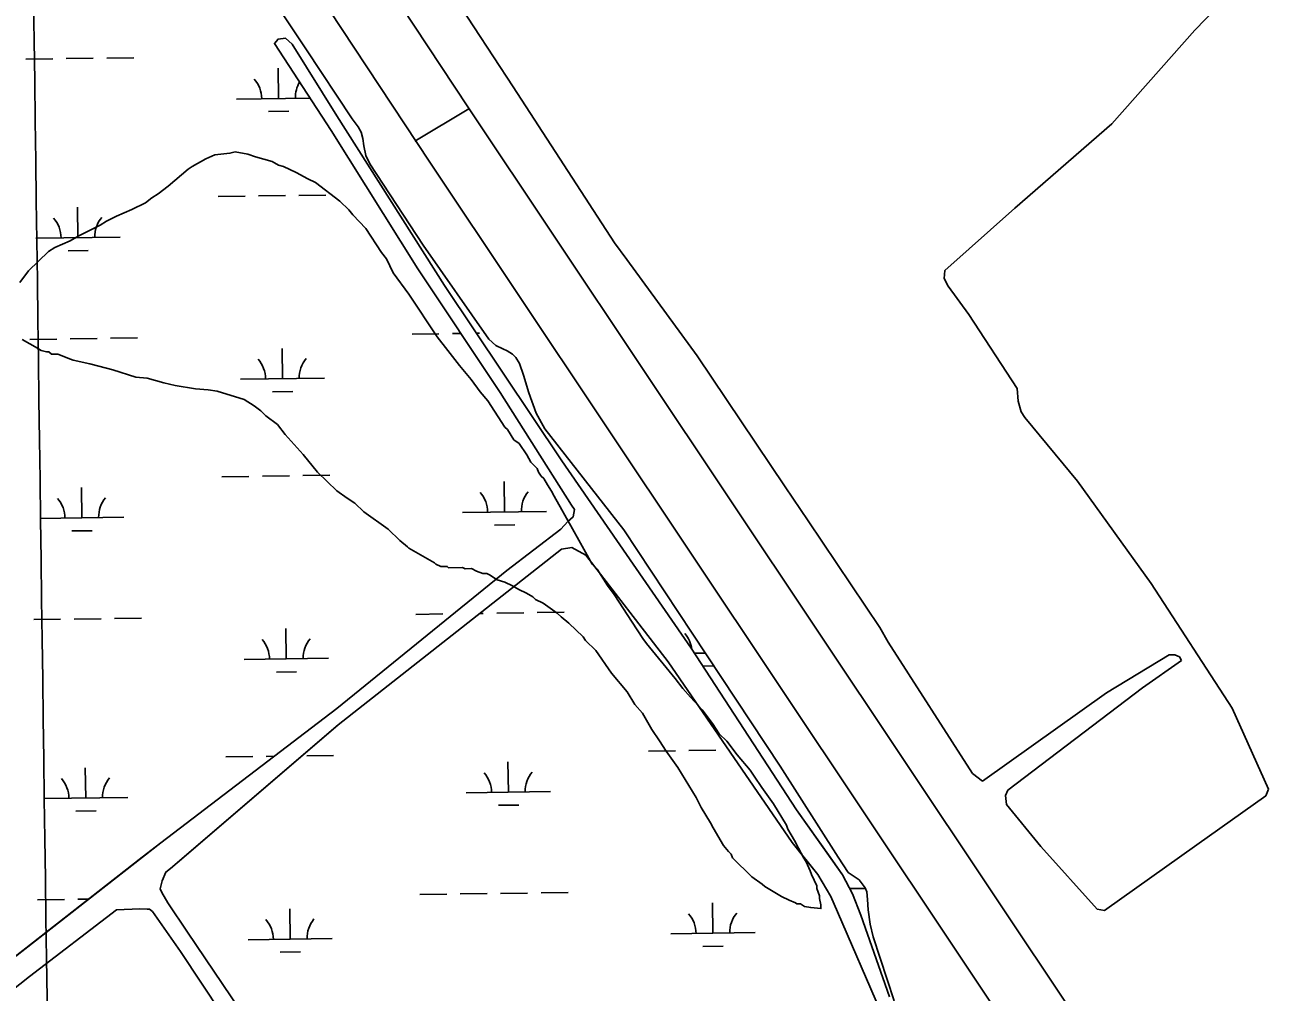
# Model space of a CAD drawing. Extents: x 3767014 to 3805179, y 361544 to 387384.
# Drawn here: x 3773655 to 3775133, y 383295 to 384444 of the extents above; entities that cross this region are included whole.
import ezdxf

# ---------------------------------------------------------------- set-up
doc = ezdxf.new("R2010")
doc.units = 0
for name, color, linetype in [('V-GRID-MAJR', 7, 'Continuous'), ('V-ROAD-CNTR', 7, 'Continuous'), ('V-SITE-VEGE', 7, 'Continuous'), ('V-TOPO-SHOR', 7, 'Continuous'), ('V-WETL-SWMP', 7, 'Continuous')]:
    doc.layers.add(name, color=color, linetype=linetype)

msp = doc.modelspace()

# ---------------------------------------------------------------- linework, layer by layer
at = {"layer": 'V-GRID-MAJR'}
msp.add_spline([(3773902.222, 367002.175), (3773820.257, 373061.356), (3773738.277, 379121.596), (3773656.297, 385181.838), (3773656.283, 385182.897)], degree=3, dxfattribs=at)
at = {"layer": 'V-ROAD-CNTR'}
for points in [[(3773538.269, 385185.098), (3774135.962, 384280.668), (3775171.547, 382729.907), (3776335.468, 380987.186), (3777237.86, 379630.58), (3777400.618, 379397.588), (3777524.75, 379228.43), (3777572.199, 379165.201), (3777785.549, 378920.156), (3777964.934, 378731.232), (3778229.788, 378476.71), (3778593.454, 378176.022), (3779012.493, 377893.545)], [(3773625.9, 385186.349), (3774181.119, 384346.19), (3775216.704, 382795.428), (3776380.625, 381052.708), (3777283.017, 379696.102), (3777445.775, 379463.11), (3777569.907, 379293.951), (3777617.356, 379230.723), (3777830.706, 378985.678), (3778010.091, 378796.753), (3778274.944, 378542.232), (3778638.611, 378241.543), (3779057.65, 377959.067)], [(3774118.168, 384305.617), (3774182.615, 384343.95)]]:
    msp.add_lwpolyline(points, dxfattribs=at)
at = {"layer": 'V-SITE-VEGE'}
for p, q in [((3774235.195, 384369.909), (3774132.541, 384527.037)), ((3775113.461, 384508.564), (3775044.294, 384437.175)), ((3775044.294, 384437.175), (3774945.88, 384326.075)), ((3774355.277, 384184.937), (3774235.195, 384369.909)), ((3774945.88, 384326.075), (3774830.888, 384225.842)), ((3774830.888, 384225.842), (3774747.703, 384151.891)), ((3774369.949, 384164.994), (3774355.277, 384184.937)), ((3774453.473, 384050.582), (3774369.949, 384164.994)), ((3774747.703, 384151.891), (3774746.683, 384142.501)), ((3774746.683, 384142.501), (3774751.514, 384133.205)), ((3774751.514, 384133.205), (3774776.061, 384099.616)), ((3774776.061, 384099.616), (3774833.682, 384012.072)), ((3774557.929, 383895.266), (3774453.473, 384050.582)), ((3774833.682, 384012.072), (3774834.509, 383996.853)), ((3774834.509, 383996.853), (3774838.226, 383984.024)), ((3774838.226, 383984.024), (3774842.429, 383977.647)), ((3774842.429, 383977.647), (3774905.135, 383901.9)), ((3774585.446, 383854.669), (3774557.929, 383895.266)), ((3774905.135, 383901.9), (3774992.58, 383780.263)), ((3774670.626, 383728.311), (3774585.446, 383854.669)), ((3774992.58, 383780.263), (3775088.646, 383632.403)), ((3774680.274, 383710.891), (3774670.626, 383728.311)), ((3774780.567, 383554.895), (3774680.274, 383710.891)), ((3775013.834, 383695.66), (3774939.566, 383650.551)), ((3774982.236, 383656.498), (3775028.588, 383688.863)), ((3775020.863, 383695.77), (3775013.834, 383695.66)), ((3775026.169, 383693.512), (3775020.863, 383695.77)), ((3775028.588, 383688.863), (3775026.169, 383693.512)), ((3774939.566, 383650.551), (3774792.429, 383545.709)), ((3774822.473, 383535.054), (3774982.236, 383656.498)), ((3775088.646, 383632.403), (3775131.756, 383536.428)), ((3774792.429, 383545.709), (3774780.567, 383554.895)), ((3774819.647, 383528.566), (3774822.473, 383535.054)), ((3774820.984, 383518.043), (3774819.647, 383528.566)), ((3775128.954, 383528.183), (3775046.69, 383470.06)), ((3775131.756, 383536.428), (3775128.954, 383528.183)), ((3774861.604, 383468.305), (3774820.984, 383518.043)), ((3774928.394, 383393.793), (3774861.604, 383468.305)), ((3775046.69, 383470.06), (3774937.206, 383392.175)), ((3774937.206, 383392.175), (3774928.394, 383393.793))]:
    msp.add_line(p, q, dxfattribs=at)
for points in [[(3773649.45, 384137.87), (3773659.789, 384151.604), (3773683.552, 384174.599), (3773691.017, 384179.24), (3773708.988, 384187.061), (3773719.445, 384193.258), (3773744.879, 384205.722), (3773752.346, 384210.365), (3773764.311, 384216.585), (3773782.282, 384224.408), (3773798.744, 384232.207), (3773806.186, 384238.357), (3773813.651, 384242.998), (3773825.568, 384252.235), (3773849.378, 384272.213), (3773853.851, 384275.299), (3773870.29, 384284.605), (3773880.772, 384289.295), (3773898.837, 384291.087), (3773904.844, 384292.691), (3773919.965, 384289.914), (3773929.06, 384287.042), (3773948.751, 384281.322), (3773956.36, 384276.919), (3773962.414, 384275.506), (3773977.608, 384268.209), (3773991.292, 384260.885), (3774000.41, 384256.505), (3774029.41, 384234.345), (3774040.129, 384223.962), (3774044.745, 384218.002), (3774060.083, 384201.659), (3774078.623, 384173.303), (3774084.773, 384165.86), (3774092.572, 384149.398), (3774111.068, 384124.056), (3774145.042, 384073.327), (3774157.363, 384056.935), (3774171.215, 384039.06), (3774185.045, 384022.693), (3774195.834, 384007.785), (3774205.048, 383997.375), (3774225.145, 383966.029), (3774228.207, 383963.061), (3774235.934, 383951.121), (3774242.037, 383946.693), (3774251.296, 383933.271), (3774255.962, 383924.297), (3774263.619, 383916.879), (3774265.196, 383912.381), (3774268.282, 383907.904), (3774271.346, 383904.939), (3774275.987, 383897.472), (3774280.63, 383890.007), (3774283.739, 383884.025), (3774305.464, 383845.166), (3774313.215, 383831.717), (3774328.741, 383803.313), (3774334.867, 383797.378), (3774347.237, 383777.971), (3774354.939, 383767.539), (3774376.568, 383734.707)], [(3773833.832, 384015.633), (3773820.215, 384018.435), (3773800.523, 384024.155), (3773786.933, 384025.447), (3773759.655, 384034.063), (3773743.001, 384038.323), (3773732.403, 384041.172), (3773712.734, 384045.385), (3773709.694, 384046.845), (3773694.525, 384052.637), (3773686.988, 384052.518), (3773683.924, 384055.483), (3773680.91, 384055.436), (3773674.858, 384056.849), (3773670.287, 384059.792), (3773652.031, 384070.059)], [(3774376.568, 383734.707), (3774388.938, 383715.3), (3774393.556, 383709.343), (3774427.387, 383667.658), (3774436.624, 383655.742), (3774445.834, 383645.332), (3774459.639, 383630.472), (3774471.962, 383614.082), (3774479.689, 383602.14), (3774488.877, 383593.237), (3774501.197, 383576.847), (3774516.559, 383558.997), (3774521.2, 383551.53), (3774530.459, 383538.105), (3774544.336, 383518.723), (3774559.817, 383493.336), (3774561.396, 383488.836), (3774569.148, 383475.387), (3774573.813, 383466.415), (3774580.033, 383454.451), (3774583.119, 383449.976), (3774587.809, 383439.494), (3774589.388, 383434.997), (3774595.633, 383421.525), (3774595.68, 383418.51), (3774598.838, 383409.511), (3774598.885, 383406.499), (3774600.513, 383398.985), (3774600.583, 383394.463), (3774588.499, 383395.779), (3774580.94, 383397.168), (3774576.369, 383400.111), (3774571.845, 383400.039), (3774570.315, 383401.522), (3774562.729, 383404.418), (3774553.614, 383408.801), (3774533.826, 383420.55), (3774530.764, 383423.515), (3774518.56, 383432.369), (3774495.594, 383454.625), (3774494.013, 383459.122), (3774490.949, 383462.088), (3774484.801, 383469.532), (3774472.409, 383490.444), (3774469.298, 383496.426), (3774458.46, 383514.35), (3774452.24, 383526.315), (3774430.564, 383562.161), (3774416.689, 383581.543), (3774408.957, 383593.483), (3774399.698, 383606.908), (3774388.838, 383626.337), (3774379.626, 383636.749), (3774370.342, 383651.677), (3774351.894, 383674.004), (3774333.376, 383700.854), (3774321.127, 383712.722), (3774318.039, 383717.197), (3774301.196, 383733.517), (3774292.033, 383740.912), (3774287.437, 383745.363), (3774270.666, 383757.159), (3774261.549, 383761.54), (3774258.487, 383764.505), (3774250.878, 383768.909), (3774241.763, 383773.289), (3774234.152, 383777.693), (3774225.037, 383782.071), (3774215.944, 383784.942), (3774206.803, 383790.832), (3774203.766, 383792.291), (3774199.242, 383792.219), (3774191.658, 383795.115), (3774185.58, 383798.033), (3774178.043, 383797.914), (3774175.004, 383799.375), (3774158.424, 383799.113), (3774156.892, 383800.595), (3774149.355, 383800.477), (3774143.277, 383803.397), (3774141.745, 383804.88), (3774111.309, 383822.493), (3774109.779, 383823.977), (3774100.615, 383831.371), (3774086.834, 383844.724), (3774057.859, 383865.376), (3774047.139, 383875.761), (3774037.999, 383881.649), (3774025.795, 383890.502), (3774002.827, 383912.756), (3773985.91, 383933.599), (3773964.427, 383957.384), (3773955.19, 383969.301), (3773941.456, 383979.64), (3773935.331, 383985.575), (3773927.7, 383991.485), (3773915.52, 383998.831), (3773883.697, 384008.883), (3773873.121, 384010.224), (3773858.023, 384011.492), (3773833.832, 384015.633)]]:
    msp.add_lwpolyline(points, dxfattribs=at)
at = {"layer": 'V-TOPO-SHOR'}
for points in [[(3773589.632, 383295.354), (3773816.68, 383472.645), (3774025.584, 383632.102), (3774227.402, 383795.836), (3774291.544, 383845.1), (3774300.176, 383854.009), (3774306.232, 383859.369), (3774307.848, 383868.167), (3774304.255, 383873.373), (3774219.677, 384007.138), (3774121.734, 384153.853), (3774019.129, 384318.037), (3773951.698, 384421.369), (3773956.001, 384426.7), (3773964.759, 384427.715), (3773972.762, 384420.824), (3774025.869, 384335.689), (3774153.627, 384134.18), (3774292.899, 383925.833), (3774446.428, 383703.674), (3774571.403, 383511.77), (3774626.138, 383434.554), (3774637.899, 383411.932), (3774647.949, 383386.649), (3774681.939, 383289.808)], [(3773822.887, 383437.931), (3773828.179, 383441.982), (3774027.255, 383612.691), (3774292.408, 383821.288), (3774304.659, 383823.238), (3774321.475, 383813.852), (3774419.099, 383687.312), (3774566.363, 383472.95), (3774596.794, 383434.831), (3774612.119, 383408.754), (3774620.305, 383390.461), (3774671.292, 383272.834)], [(3774509.76, 382372.642), (3774341.73, 382624.398), (3774171.846, 382882.268), (3774015.453, 383119.295), (3773848.367, 383366.681), (3773825.007, 383401.403), (3773817.798, 383413.572), (3773815.973, 383417.931), (3773818.453, 383427.62), (3773822.887, 383437.931)], [(3773433.747, 382365.461), (3773321.703, 382516.338), (3773204.088, 382686.428), (3773094.621, 382840.853), (3773093.576, 382851.364), (3773105.522, 382872.608), (3773236.309, 382979.073), (3773420.879, 383124.108), (3773660.887, 383313.886), (3773764.155, 383392.959)], [(3774496.212, 382348.397), (3774343.313, 382586.357), (3774178.803, 382837.294), (3774010.814, 383086.419), (3773840.066, 383343.398), (3773806.854, 383391.122), (3773803.302, 383393.699), (3773800.673, 383393.658), (3773791.889, 383394.395), (3773764.155, 383392.959)]]:
    msp.add_lwpolyline(points, dxfattribs=at)
at = {"layer": 'V-WETL-SWMP'}
for p, q in [((3773884.268, 384572.726), (3773988.964, 384415.013)), ((3773964.758, 384427.716), (3773956.001, 384426.7)), ((3773972.763, 384420.824), (3773964.758, 384427.716)), ((3773956.001, 384426.7), (3773951.699, 384421.368)), ((3773951.699, 384421.368), (3774019.129, 384318.037)), ((3774025.868, 384335.689), (3773972.763, 384420.824)), ((3773988.964, 384415.013), (3774043.974, 384332.157)), ((3773656.53, 384402.779), (3773688.527, 384403.223)), ((3773704.526, 384403.445), (3773736.523, 384403.89)), ((3773752.521, 384404.112), (3773784.518, 384404.557)), ((3773956.522, 384356.199), (3773956.022, 384392.196)), ((3773906.527, 384355.505), (3773993.887, 384356.718)), ((3773944.738, 384340.603), (3773968.735, 384340.936)), ((3774153.627, 384134.179), (3774025.868, 384335.689)), ((3774043.974, 384332.157), (3774051.056, 384322.453)), ((3774019.129, 384318.037), (3774121.734, 384153.852)), ((3774051.056, 384322.453), (3774054.62, 384316.158)), ((3774054.62, 384316.158), (3774056.471, 384308.68)), ((3774056.471, 384308.68), (3774057.762, 384300.04)), ((3774057.762, 384300.04), (3774060.254, 384288.531)), ((3774060.254, 384288.531), (3774065.027, 384278.79)), ((3774065.027, 384278.79), (3774128.337, 384182.207)), ((3773884.725, 384239.759), (3773916.722, 384240.203)), ((3773932.72, 384240.425), (3773964.717, 384240.87)), ((3773980.715, 384241.092), (3774012.712, 384241.537)), ((3773718.322, 384191.013), (3773717.822, 384227.009)), ((3773668.327, 384190.318), (3773768.317, 384191.707)), ((3773706.537, 384175.416), (3773730.535, 384175.75)), ((3774128.337, 384182.207), (3774206.326, 384070.265)), ((3774121.734, 384153.852), (3774219.677, 384007.139)), ((3774292.9, 383925.832), (3774153.627, 384134.179)), ((3774115.015, 384076.441), (3774147.012, 384076.885)), ((3774163.011, 384077.107), (3774172.876, 384077.244)), ((3774191.513, 384077.503), (3774195.008, 384077.552)), ((3773661.151, 384070.136), (3773693.148, 384070.58)), ((3773709.147, 384070.803), (3773741.143, 384071.247)), ((3773757.142, 384071.469), (3773789.139, 384071.914)), ((3773961.143, 384023.556), (3773960.643, 384059.553)), ((3774206.326, 384070.265), (3774214.526, 384062.888)), ((3774214.526, 384062.888), (3774222.672, 384058.975)), ((3774222.672, 384058.975), (3774227.904, 384056.748)), ((3774227.904, 384056.748), (3774234.318, 384052.808)), ((3774234.318, 384052.808), (3774238.423, 384048.831)), ((3774238.423, 384048.831), (3774242.582, 384041.39)), ((3774242.582, 384041.39), (3774247.42, 384027.608)), ((3773911.148, 384022.862), (3774011.138, 384024.251)), ((3774247.42, 384027.608), (3774253.521, 384006.918)), ((3773949.359, 384007.96), (3773973.356, 384008.293)), ((3774219.677, 384007.139), (3774304.256, 383873.374)), ((3774253.521, 384006.918), (3774262.563, 383982.809)), ((3774262.563, 383982.809), (3774272.678, 383963.914)), ((3774272.678, 383963.914), (3774366.381, 383844.137)), ((3774446.427, 383703.673), (3774292.9, 383925.832)), ((3773889.345, 383907.116), (3773921.342, 383907.56)), ((3773937.341, 383907.782), (3773969.338, 383908.227)), ((3773985.336, 383908.449), (3774017.333, 383908.894)), ((3774224.802, 383865.341), (3774224.302, 383901.338)), ((3773722.943, 383858.37), (3773722.442, 383894.366)), ((3774174.807, 383864.647), (3774274.797, 383866.036)), ((3774304.256, 383873.374), (3774307.848, 383868.167)), ((3774307.848, 383868.167), (3774306.232, 383859.369)), ((3773672.947, 383857.675), (3773772.938, 383859.064)), ((3774300.176, 383854.009), (3774291.544, 383845.1)), ((3774306.232, 383859.369), (3774300.176, 383854.009)), ((3773711.158, 383842.774), (3773735.156, 383843.107)), ((3774213.018, 383849.745), (3774237.015, 383850.078)), ((3774291.544, 383845.1), (3774227.403, 383795.836)), ((3774366.381, 383844.137), (3774447.429, 383721.273)), ((3774227.403, 383795.836), (3774025.584, 383632.103)), ((3773665.772, 383737.493), (3773697.769, 383737.937)), ((3773713.767, 383738.16), (3773745.764, 383738.604)), ((3773761.763, 383738.826), (3773793.76, 383739.271)), ((3774119.636, 383743.798), (3774151.633, 383744.242)), ((3774195.243, 383744.848), (3774199.628, 383744.909)), ((3774215.627, 383745.131), (3774247.624, 383745.576)), ((3774263.622, 383745.798), (3774295.619, 383746.242)), ((3773965.764, 383690.913), (3773965.264, 383726.91)), ((3774447.429, 383721.273), (3774552.125, 383563.56)), ((3774571.402, 383511.769), (3774446.427, 383703.673)), ((3773915.769, 383690.219), (3774015.759, 383691.608)), ((3774450.352, 383697.645), (3774462.997, 383697.821)), ((3773953.979, 383675.317), (3773977.977, 383675.65)), ((3774460.313, 383682.351), (3774473.148, 383682.529)), ((3774025.584, 383632.103), (3773816.679, 383472.644)), ((3773893.966, 383574.473), (3773925.963, 383574.917)), ((3773941.962, 383575.14), (3773951.124, 383575.267)), ((3773989.957, 383575.806), (3774021.954, 383576.251)), ((3774395.826, 383581.444), (3774427.823, 383581.889)), ((3774443.821, 383582.111), (3774475.818, 383582.555)), ((3773727.563, 383525.727), (3773727.063, 383561.723)), ((3774229.423, 383532.698), (3774228.923, 383568.695)), ((3774552.125, 383563.56), (3774621.019, 383455.473)), ((3773677.568, 383525.032), (3773777.559, 383526.421)), ((3774179.428, 383532.004), (3774279.418, 383533.393)), ((3774217.638, 383517.102), (3774241.636, 383517.435)), ((3774611.309, 383455.473), (3774571.402, 383511.769)), ((3773715.779, 383510.131), (3773739.777, 383510.464)), ((3773816.679, 383472.644), (3773794.689, 383455.473)), ((3773794.689, 383455.473), (3773589.632, 383295.353)), ((3774626.137, 383434.555), (3774611.309, 383455.473)), ((3774621.019, 383455.473), (3774632.651, 383437.223)), ((3774632.651, 383437.223), (3774646.065, 383428.774)), ((3774637.899, 383411.932), (3774626.137, 383434.555)), ((3774646.065, 383428.774), (3774653.147, 383419.07)), ((3774124.257, 383411.155), (3774156.254, 383411.599)), ((3774172.252, 383411.822), (3774204.249, 383412.266)), ((3774220.248, 383412.488), (3774252.244, 383412.933)), ((3774268.243, 383413.155), (3774300.24, 383413.599)), ((3774634.617, 383418.244), (3774653.369, 383418.505)), ((3774647.949, 383386.65), (3774637.899, 383411.932)), ((3774653.147, 383419.07), (3774654.952, 383414.479)), ((3774654.952, 383414.479), (3774655.675, 383405.252)), ((3773670.393, 383404.85), (3773702.39, 383405.295)), ((3773718.388, 383405.517), (3773730.936, 383405.691)), ((3773970.384, 383358.27), (3773969.884, 383394.267)), ((3774472.244, 383365.242), (3774471.744, 383401.238)), ((3774655.675, 383405.252), (3774656.444, 383393.138)), ((3774656.444, 383393.138), (3774659.027, 383375.856)), ((3774681.939, 383289.808), (3774647.949, 383386.65)), ((3774422.249, 383364.547), (3774522.239, 383365.936)), ((3774659.027, 383375.856), (3774662.728, 383360.902)), ((3773920.389, 383357.576), (3774020.38, 383358.965)), ((3774460.46, 383349.646), (3774484.457, 383349.979)), ((3774662.728, 383360.902), (3774687.601, 383285.076)), ((3773958.6, 383342.674), (3773982.598, 383343.008))]:
    msp.add_line(p, q, dxfattribs=at)
for points in [[(3774015.452, 383119.296), (3773848.367, 383366.682), (3773825.008, 383401.404), (3773817.798, 383413.572), (3773815.974, 383417.93), (3773818.453, 383427.619), (3773822.888, 383437.931), (3773828.179, 383441.983), (3773843.912, 383455.473), (3774027.256, 383612.691), (3774292.408, 383821.289), (3774304.659, 383823.237), (3774321.476, 383813.853), (3774419.1, 383687.312), (3774566.363, 383472.95), (3774580.315, 383455.473), (3774596.793, 383434.831), (3774612.119, 383408.754), (3774620.304, 383390.461), (3774671.291, 383272.833)], [(3773420.879, 383124.109), (3773660.887, 383313.887), (3773764.154, 383392.959), (3773791.888, 383394.395), (3773800.672, 383393.657), (3773803.303, 383393.699), (3773806.853, 383391.123), (3773840.067, 383343.397), (3774010.813, 383086.419)]]:
    msp.add_lwpolyline(points, dxfattribs=at)
for centre, start, end in [((3773901.278, 384355.907), 0.024037, 41.567696), ((3774011.753, 384357.441), 148.958211, 181.567693), ((3773663.078, 384190.72), 0.024037, 41.567696), ((3773773.553, 384192.255), 140.024034, 181.567693), ((3773905.899, 384023.264), 0.024037, 41.567696), ((3774016.374, 384024.798), 140.024034, 181.567693), ((3773667.698, 383858.077), 0.024037, 41.567696), ((3773778.174, 383859.612), 140.024034, 181.567693), ((3774169.558, 383865.049), 0.024037, 41.567696), ((3774280.033, 383866.583), 140.024034, 181.567693), ((3774412.379, 383697.592), 7.711297, 41.567696), ((3773910.52, 383690.621), 0.024037, 41.567696), ((3774020.995, 383692.155), 140.024034, 181.567693), ((3774174.178, 383532.406), 0.024037, 41.567696), ((3774284.654, 383533.94), 140.024034, 181.567693), ((3773672.319, 383525.434), 0.024037, 41.567696), ((3773782.794, 383526.969), 140.024034, 181.567693), ((3773915.14, 383357.978), 0.024037, 41.567696), ((3774025.615, 383359.512), 140.024034, 181.567693), ((3774417, 383364.949), 0.024037, 41.567696), ((3774527.475, 383366.484), 140.024034, 181.567693)]:
    msp.add_arc(centre, 35.246, start, end, dxfattribs=at)

doc.saveas('drawing.dxf')
